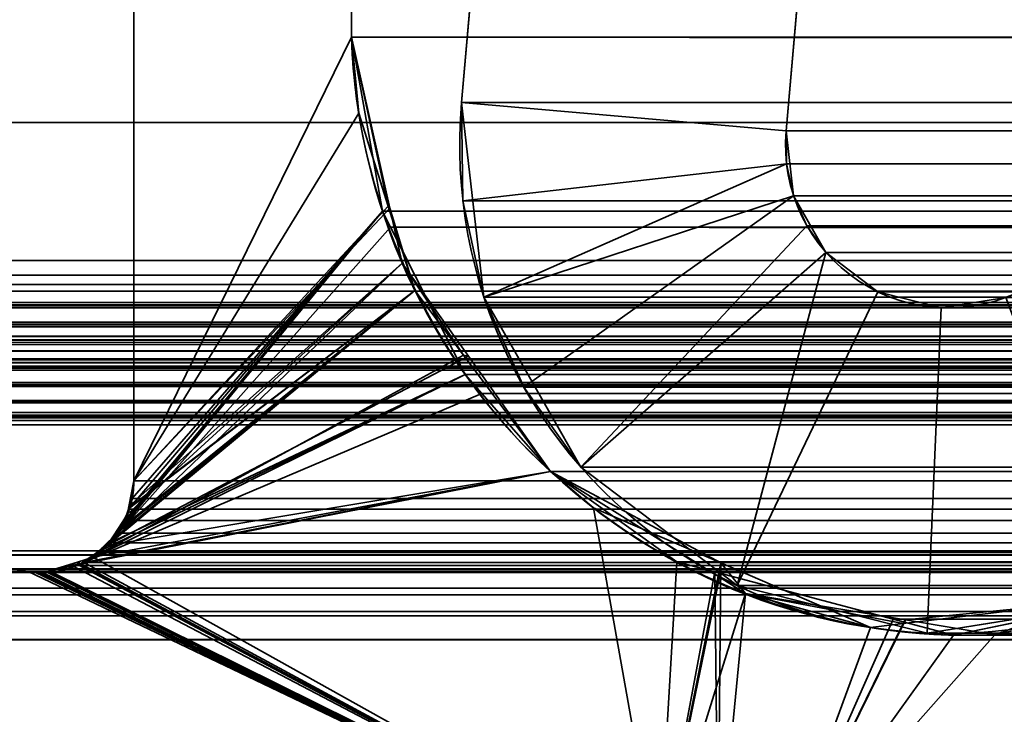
# Model space of a CAD drawing. Header units: millimetres. Extents: x -603 to 3703, y -115 to 193.
# Tile 483 of 656: x 2495.47 to 2500.01, y 4.63 to 7.83. Entities that reach past the tile are written whole.
import ezdxf

# ---------------------------------------------------------------- set-up
doc = ezdxf.new("R2010")
doc.units = ezdxf.units.MM
doc.layers.add('151', color=7, linetype='Continuous', true_color=0xffffff)

# ---------------------------------------------------------------- blocks, each defined once
blk = doc.blocks.new('UG_SURFACE_003')
at = {"layer": '151', "color": 252, "linetype": 'Continuous', "lineweight": 35}
for points in [[(3703.0001, -18, 2212.25), (3703.0001, 174.4, 2212.25), (2296.9999, 174.4, 2212.25), (2296.9999, -18, 2212.25)], [(2447, -18, 2062.2499), (2447, 174.4, 2062.2499), (3553, 174.4, 2062.2499), (3553, -18, 2062.2499)]]:
    blk.add_3dface(points, dxfattribs=at)
blk = doc.blocks.new('UG_SURFACE_162')
at = {"layer": '151', "color": 7, "linetype": 'Continuous', "lineweight": 35}
for points in [[(2496.0001, 5.7035, -7.75), (2496.0001, 11.8277, -7.75), (2497.0021, 11.5427, -7.75), (2497.0021, 7.7467, -7.75)], [(2497.0021, 7.7467, 2010.2479), (2497.0021, 11.5427, 2010.2479), (2496.0001, 11.8277, 2011.25), (2496.0001, 5.7035, 2011.25)], [(2496.0001, 11.8277, -7.75), (2496.0001, 5.7035, -7.75), (2496.0001, 5.7035, 2011.25), (2496.0001, 11.8277, 2011.25)], [(2497.0021, 11.5427, 2010.2479), (2497.0021, 7.7467, 2010.2479), (2497.0021, 7.7467, -7.75), (2497.0021, 11.5427, -7.75)], [(2496.0001, 5.7035, -7.75), (2497.0021, 7.7467, -7.75), (2497.179, 6.9591, -7.75)], [(2496.0001, 5.7035, 2011.25), (2497.035, 7.3975, 2010.215), (2497.0021, 7.7467, 2010.2479)], [(2497.0021, 7.7467, -7.75), (2497.035, 7.3975, 2010.215), (2497.1709, 6.9688, 2010.0791)], [(2497.0021, 7.7467, -7.75), (2497.0021, 7.7467, 2010.2479), (2497.035, 7.3975, 2010.215)], [(2497.1709, 6.9688, 2010.0791), (2497.179, 6.9591, -7.75), (2497.0021, 7.7467, -7.75)], [(2497.1709, 6.9688, 2010.0791), (2497.035, 7.3975, 2010.215), (2496.0001, 5.7035, 2011.25)], [(2497.179, 6.9591, -7.75), (2497.2358, 6.7063, -7.75), (2495.9776, 5.5852, -7.75), (2496.0001, 5.7035, -7.75)], [(2496.0001, 5.7035, 2011.25), (2495.9824, 5.5845, 2011.2677), (2497.2942, 6.5802, 2009.9559), (2497.1709, 6.9688, 2010.0791)], [(2497.179, 6.9591, -7.75), (2497.1709, 6.9688, 2010.0791), (2497.2942, 6.5802, 2009.9559)], [(2497.2942, 6.5802, 2009.9559), (2497.2358, 6.7063, -7.75), (2497.179, 6.9591, -7.75)], [(2495.8768, 5.4054, -7.75), (2497.2358, 6.7063, -7.75), (2497.54, 6.278, -7.75)], [(2497.2358, 6.7063, -7.75), (2495.8768, 5.4054, -7.75), (2495.929, 5.4852, -7.75), (2495.971, 5.5494, -7.75)], [(2497.2358, 6.7063, -7.75), (2495.971, 5.5494, -7.75), (2495.9776, 5.5852, -7.75)], [(2497.2358, 6.7063, -7.75), (2497.2942, 6.5802, 2009.9559), (2497.5169, 6.2824, 2009.7332)], [(2497.5169, 6.2824, 2009.7332), (2497.54, 6.278, -7.75), (2497.2358, 6.7063, -7.75)], [(2497.5169, 6.2824, 2009.7332), (2497.2942, 6.5802, 2009.9559), (2495.8127, 5.3527, 2011.4374)], [(2495.8501, 5.3903, 2011.3997), (2495.8127, 5.3527, 2011.4374), (2497.2942, 6.5802, 2009.9559)], [(2497.2942, 6.5802, 2009.9559), (2495.9292, 5.4695, 2011.3206), (2495.8501, 5.3903, 2011.3997)], [(2495.935, 5.4816, 2011.3149), (2495.9292, 5.4695, 2011.3206), (2497.2942, 6.5802, 2009.9559)], [(2497.2942, 6.5802, 2009.9559), (2495.9817, 5.5798, 2011.2684), (2495.935, 5.4816, 2011.3149)], [(2495.9824, 5.5845, 2011.2677), (2495.9817, 5.5798, 2011.2684), (2497.2942, 6.5802, 2009.9559)], [(2498.4148, 3.8982, -7.75), (2489.3107, 5.381, -7.75), (2489.2921, 6.3024, -7.75), (2495.5108, 5.2872, -7.75)], [(2495.5108, 5.2872, 2011.7393), (2489.2921, 6.3024, 2017.9579), (2489.3107, 5.381, 2017.9391)], [(2495.5108, 5.2872, -7.75), (2489.2921, 6.3024, -7.75), (2489.2921, 6.3024, 2017.9579), (2495.5108, 5.2872, 2011.7393)], [(2495.8127, 5.3527, 2011.4374), (2497.9179, 5.7463, 2009.3322), (2497.5169, 6.2824, 2009.7332)], [(2497.54, 6.278, -7.75), (2497.9179, 5.7463, -7.75), (2495.8768, 5.4054, -7.75)], [(2497.54, 6.278, -7.75), (2497.5169, 6.2824, 2009.7332), (2497.9179, 5.7463, 2009.3322)], [(2497.9179, 5.7463, 2009.3322), (2497.9179, 5.7463, -7.75), (2497.54, 6.278, -7.75)], [(2498.4148, 3.8982, -7.75), (2495.7495, 5.3179, -7.75), (2497.9179, 5.7463, -7.75), (2498.6954, 5.2603, -7.75)], [(2497.9179, 5.7463, -7.75), (2495.7495, 5.3179, -7.75), (2495.8508, 5.3876, -7.75), (2495.8768, 5.4054, -7.75)], [(2495.8127, 5.3527, 2011.4374), (2498.4148, 3.8982, 2008.8351), (2498.116, 5.5793, 2009.1338), (2497.9179, 5.7463, 2009.3322)], [(2497.9179, 5.7463, -7.75), (2498.116, 5.5793, 2009.1338), (2498.7016, 5.3266, 2008.5485)], [(2497.9179, 5.7463, -7.75), (2497.9179, 5.7463, 2009.3322), (2498.116, 5.5793, 2009.1338)], [(2498.7016, 5.3266, 2008.5485), (2498.6954, 5.2603, -7.75), (2497.9179, 5.7463, -7.75)], [(2495.9776, 5.5852, -7.75), (2495.9824, 5.5845, 2011.2677), (2496.0001, 5.7035, 2011.25)], [(2496.0001, 5.7035, 2011.25), (2496.0001, 5.7035, -7.75), (2495.9776, 5.5852, -7.75)], [(2495.971, 5.5494, -7.75), (2495.935, 5.4816, 2011.3149), (2495.9817, 5.5798, 2011.2684)], [(2495.9817, 5.5798, 2011.2684), (2495.9776, 5.5852, -7.75), (2495.971, 5.5494, -7.75)], [(2495.9817, 5.5798, 2011.2684), (2495.9824, 5.5845, 2011.2677), (2495.9776, 5.5852, -7.75)], [(2498.7016, 5.3266, 2008.5485), (2498.116, 5.5793, 2009.1338), (2498.4148, 3.8982, 2008.8351)], [(2495.971, 5.5494, -7.75), (2495.929, 5.4852, -7.75), (2495.935, 5.4816, 2011.3149)], [(2495.9292, 5.4695, 2011.3206), (2495.929, 5.4852, -7.75), (2495.8768, 5.4054, -7.75)], [(2495.9292, 5.4695, 2011.3206), (2495.935, 5.4816, 2011.3149), (2495.929, 5.4852, -7.75)], [(2495.8768, 5.4054, -7.75), (2495.8501, 5.3903, 2011.3997), (2495.9292, 5.4695, 2011.3206)], [(2495.8768, 5.4054, -7.75), (2495.8508, 5.3876, -7.75), (2495.8501, 5.3903, 2011.3997)], [(2489.3107, 5.381, 2017.9391), (2498.4148, 3.8982, 2008.8351), (2495.5447, 5.2832, 2011.7052), (2495.5108, 5.2872, 2011.7393)], [(2489.3107, 5.381, -7.75), (2498.4148, 3.8982, -7.75), (2498.4148, 3.8982, 2008.8351), (2489.3107, 5.381, 2017.9391)], [(2498.4148, 3.8982, 2008.8351), (2495.8127, 5.3527, 2011.4374), (2495.7409, 5.329, 2011.5092)], [(2495.7495, 5.3179, -7.75), (2495.7409, 5.329, 2011.5092), (2495.8127, 5.3527, 2011.4374)], [(2495.8127, 5.3527, 2011.4374), (2495.8508, 5.3876, -7.75), (2495.7495, 5.3179, -7.75)], [(2495.8127, 5.3527, 2011.4374), (2495.8501, 5.3903, 2011.3997), (2495.8508, 5.3876, -7.75)], [(2495.6095, 5.2884, -7.75), (2495.6102, 5.2858, 2011.6396), (2495.7409, 5.329, 2011.5092)], [(2495.7409, 5.329, 2011.5092), (2495.743, 5.3165, -7.75), (2495.6095, 5.2884, -7.75)], [(2498.4148, 3.8982, -7.75), (2495.6095, 5.2884, -7.75), (2495.743, 5.3165, -7.75)], [(2495.7409, 5.329, 2011.5092), (2495.6102, 5.2858, 2011.6396), (2498.4148, 3.8982, 2008.8351)], [(2495.7495, 5.3179, -7.75), (2495.743, 5.3165, -7.75), (2495.7409, 5.329, 2011.5092)], [(2495.743, 5.3165, -7.75), (2495.7495, 5.3179, -7.75), (2498.4148, 3.8982, -7.75)], [(2498.7016, 5.3266, 2008.5485), (2498.4148, 3.8982, 2008.8351), (2498.6882, 3.8675, 2008.5618)], [(2498.6882, 3.8675, 2008.5618), (2498.9631, 3.8635, 2008.287), (2499.3916, 5.0287, 2007.8585), (2498.7016, 5.3266, 2008.5485)], [(2498.8151, 5.1854, -7.75), (2498.6954, 5.2603, -7.75), (2498.7016, 5.3266, 2008.5485)], [(2498.8151, 5.1854, -7.75), (2498.7016, 5.3266, 2008.5485), (2499.3916, 5.0287, 2007.8585)], [(2495.5108, 5.2872, -7.75), (2495.5447, 5.2832, -7.75), (2498.4148, 3.8982, -7.75)], [(2495.5447, 5.2832, -7.75), (2495.5108, 5.2872, -7.75), (2495.5108, 5.2872, 2011.7393), (2495.5447, 5.2832, 2011.7052)], [(2495.5447, 5.2832, -7.75), (2495.5788, 5.2819, -7.75), (2498.4148, 3.8982, -7.75)], [(2495.5788, 5.2819, 2011.6713), (2495.5447, 5.2832, 2011.7052), (2498.4148, 3.8982, 2008.8351)], [(2495.5447, 5.2832, 2011.7052), (2495.5788, 5.2819, 2011.6713), (2495.5788, 5.2819, -7.75), (2495.5447, 5.2832, -7.75)], [(2498.4148, 3.8982, -7.75), (2495.5788, 5.2819, -7.75), (2495.6095, 5.2884, -7.75)], [(2495.6002, 5.2825, 2011.6496), (2495.6095, 5.2884, -7.75), (2495.5788, 5.2819, -7.75)], [(2498.4148, 3.8982, 2008.8351), (2495.6002, 5.2825, 2011.6496), (2495.5788, 5.2819, 2011.6713)], [(2495.5788, 5.2819, -7.75), (2495.5788, 5.2819, 2011.6713), (2495.6002, 5.2825, 2011.6496)], [(2495.6002, 5.2825, 2011.6496), (2495.6102, 5.2858, 2011.6396), (2495.6095, 5.2884, -7.75)], [(2495.6102, 5.2858, 2011.6396), (2495.6002, 5.2825, 2011.6496), (2498.4148, 3.8982, 2008.8351)], [(2498.6954, 5.2603, -7.75), (2498.8151, 5.1854, -7.75), (2498.4148, 3.8982, -7.75)], [(2498.6882, 3.8675, -7.75), (2498.4148, 3.8982, -7.75), (2498.8151, 5.1854, -7.75)], [(2498.8151, 5.1854, -7.75), (2499.552, 5.0629, -7.75), (2498.9631, 3.8635, -7.75), (2498.6882, 3.8675, -7.75)], [(2498.8151, 5.1854, -7.75), (2499.3916, 5.0287, 2007.8585), (2499.5408, 5.0464, 2007.7093)], [(2499.5408, 5.0464, 2007.7093), (2499.552, 5.0629, -7.75), (2498.8151, 5.1854, -7.75)], [(2500.375, 5.1452, 2006.875), (2499.5408, 5.0464, 2007.7093), (2498.9631, 3.8635, 2008.287), (2501.6658, 4.1071, 2005.5842)], [(2499.552, 5.0629, -7.75), (2499.5408, 5.0464, 2007.7093), (2500.375, 5.1452, 2006.875)], [(2500.375, 5.1452, 2006.875), (2499.9633, 4.9946, -7.75), (2499.552, 5.0629, -7.75)], [(2500.375, 5.1452, 2006.875), (2500.3707, 5.0877, -7.75), (2499.9633, 4.9946, -7.75)], [(2501.6658, 4.1071, -7.75), (2498.9631, 3.8635, -7.75), (2499.9633, 4.9946, -7.75), (2500.3707, 5.0877, -7.75)], [(2499.552, 5.0629, -7.75), (2499.9633, 4.9946, -7.75), (2498.9631, 3.8635, -7.75)], [(2499.5408, 5.0464, 2007.7093), (2499.3916, 5.0287, 2007.8585), (2498.9631, 3.8635, 2008.287)]]:
    blk.add_3dface(points, dxfattribs=at)
blk = doc.blocks.new('UG_SURFACE_163')
at = {"layer": '151', "color": 7, "linetype": 'Continuous', "lineweight": 35}
for points in [[(2488.9386, 6.7187, 2018.3115), (2488.9386, 11.8663, 2018.3115), (3511.0614, 11.8663, 2018.3115), (3511.0614, 6.7187, 2018.3115)], [(2496.0001, 11.8277, 2011.25), (2496.0001, 5.7035, 2011.25), (3503.9999, 5.7035, 2011.25), (3503.9999, 11.8277, 2011.25)], [(2497.0021, 11.5427, 2010.2479), (2497.0021, 7.7467, 2010.2479), (2496.0001, 5.7035, 2011.25), (2496.0001, 11.8277, 2011.25)], [(3512.0888, 7.3541, 2019.3388), (3512.0888, 11.6334, 2019.3388), (2487.9112, 11.6334, 2019.3388), (2487.9112, 7.3541, 2019.3388)], [(3502.9979, 11.5427, 2010.2479), (3502.9979, 7.7467, 2010.2479), (2497.0021, 7.7467, 2010.2479), (2497.0021, 11.5427, 2010.2479)], [(2497.0021, 7.7467, 2010.2479), (2497.1442, 6.9462, 2010.1056), (2495.9924, 5.6228, 2011.2576), (2496.0001, 5.7035, 2011.25)], [(2497.0021, 7.7467, 2010.2479), (3502.9979, 7.7467, 2010.2479), (3502.8558, 6.9462, 2010.1056)], [(2497.1442, 6.9462, 2010.1056), (2497.0021, 7.7467, 2010.2479), (3502.8558, 6.9462, 2010.1056)], [(3513.4354, 6.5775, 2020.6852), (3512.0888, 7.3541, 2019.3388), (2487.9112, 7.3541, 2019.3388), (2486.5646, 6.5775, 2020.6852)], [(2495.8894, 5.4187, 2011.3604), (2497.1442, 6.9462, 2010.1056), (2497.1821, 6.8713, 2010.0679)], [(2497.1442, 6.9462, 2010.1056), (2495.8894, 5.4187, 2011.3604), (2495.9192, 5.4625, 2011.3308)], [(2495.9192, 5.4625, 2011.3308), (2495.9586, 5.521, 2011.2913), (2497.1442, 6.9462, 2010.1056)], [(2497.1442, 6.9462, 2010.1056), (2495.9586, 5.521, 2011.2913), (2495.976, 5.5732, 2011.2741)], [(2495.976, 5.5732, 2011.2741), (2495.9924, 5.6228, 2011.2576), (2497.1442, 6.9462, 2010.1056)], [(3502.8558, 6.9462, 2010.1056), (3502.8179, 6.8713, 2010.0679), (2497.1821, 6.8713, 2010.0679), (2497.1442, 6.9462, 2010.1056)], [(2497.1821, 6.8713, 2010.0679), (2497.5245, 6.1935, 2009.7256), (2495.8894, 5.4187, 2011.3604)], [(2497.1821, 6.8713, 2010.0679), (3502.8179, 6.8713, 2010.0679), (3502.4755, 6.1935, 2009.7256)], [(2497.5245, 6.1935, 2009.7256), (2497.1821, 6.8713, 2010.0679), (3502.4755, 6.1935, 2009.7256)], [(2488.9386, 6.7187, 2018.3115), (3511.0564, 6.6534, 2018.3065), (3511.0557, 6.6507, 2018.3058)], [(2488.9386, 6.7187, 2018.3115), (3511.0614, 6.7187, 2018.3115), (3511.0564, 6.6534, 2018.3065)], [(3511.0557, 6.6507, 2018.3058), (2488.9474, 6.6515, 2018.3027), (2488.9386, 6.7187, 2018.3115)], [(2488.9474, 6.6515, 2018.3027), (3511.0557, 6.6507, 2018.3058), (3511.0271, 6.5518, 2018.2772)], [(2488.9531, 6.6087, 2018.297), (2488.9474, 6.6515, 2018.3027), (3511.0271, 6.5518, 2018.2772)], [(2486.5646, 6.5775, 2020.6852), (2486.4945, 6.5146, 2020.7553), (3513.5045, 6.5122, 2020.7543)], [(3513.5045, 6.5122, 2020.7543), (3513.4354, 6.5775, 2020.6852), (2486.5646, 6.5775, 2020.6852)], [(2488.9531, 6.6087, 2018.297), (3511.0271, 6.5518, 2018.2772), (3511.0121, 6.5273, 2018.2619)], [(3511.0121, 6.5273, 2018.2619), (2488.9872, 6.5255, 2018.2629), (2488.9531, 6.6087, 2018.297)], [(2488.9925, 6.5122, 2018.2574), (2488.9872, 6.5255, 2018.2629), (3511.0121, 6.5273, 2018.2619)], [(2488.9925, 6.5122, 2018.2574), (3511.0121, 6.5273, 2018.2619), (3510.9639, 6.449, 2018.214)], [(2486.48, 6.5013, 2020.7701), (2486.4423, 6.4347, 2020.8075), (3513.5572, 6.4343, 2020.8073)], [(2486.4945, 6.5146, 2020.7553), (2486.48, 6.5013, 2020.7701), (3513.5293, 6.4886, 2020.7794)], [(2486.48, 6.5013, 2020.7701), (3513.5572, 6.4343, 2020.8073), (3513.5293, 6.4886, 2020.7794)], [(3513.5293, 6.4886, 2020.7794), (3513.5045, 6.5122, 2020.7543), (2486.4945, 6.5146, 2020.7553)], [(2488.9925, 6.5122, 2018.2574), (3510.9639, 6.449, 2018.214), (3510.9355, 6.4249, 2018.1854)], [(3510.9355, 6.4249, 2018.1854), (2489.0635, 6.4213, 2018.1866), (2488.9925, 6.5122, 2018.2574)], [(2486.4354, 6.4222, 2020.8147), (2486.4159, 6.3416, 2020.8342), (3513.5839, 6.331, 2020.834)], [(2486.4366, 6.4244, 2020.8135), (2486.4354, 6.4222, 2020.8147), (3513.5679, 6.4131, 2020.818)], [(2486.4354, 6.4222, 2020.8147), (3513.5839, 6.331, 2020.834), (3513.5679, 6.4131, 2020.818)], [(2486.4423, 6.4347, 2020.8075), (2486.4366, 6.4244, 2020.8135), (3513.5627, 6.4236, 2020.8127)], [(3513.5679, 6.4131, 2020.818), (3513.5627, 6.4236, 2020.8127), (2486.4366, 6.4244, 2020.8135)], [(3513.5627, 6.4236, 2020.8127), (3513.5572, 6.4343, 2020.8073), (2486.4423, 6.4347, 2020.8075)], [(2489.0704, 6.4125, 2018.1797), (2489.0635, 6.4213, 2018.1866), (3510.9355, 6.4249, 2018.1854)], [(2489.125, 6.3688, 2018.1251), (2489.0704, 6.4125, 2018.1797), (3510.9355, 6.4249, 2018.1854)], [(2489.125, 6.3688, 2018.1251), (3510.9355, 6.4249, 2018.1854), (3510.8528, 6.3547, 2018.1026)], [(2489.125, 6.3688, 2018.1251), (3510.8528, 6.3547, 2018.1026), (3510.8342, 6.3481, 2018.0843)], [(3510.8342, 6.3481, 2018.0843), (2489.1663, 6.3524, 2018.0836), (2489.125, 6.3688, 2018.1251)], [(2489.1663, 6.3524, 2018.0836), (3510.8342, 6.3481, 2018.0843), (3510.7079, 6.3024, 2017.9579)], [(3510.7079, 6.3024, 2017.9579), (2489.2921, 6.3024, 2017.9579), (2489.1663, 6.3524, 2018.0836)], [(3513.5791, 6.243, 2020.8292), (2486.4154, 6.3315, 2020.8347), (2486.4142, 6.3011, 2020.8359)], [(2486.4142, 6.3011, 2020.8359), (2486.4235, 6.2316, 2020.8266), (3513.5765, 6.2316, 2020.8266)], [(3513.5765, 6.2316, 2020.8266), (3513.5791, 6.243, 2020.8292), (2486.4142, 6.3011, 2020.8359)], [(2486.4159, 6.3416, 2020.8342), (2486.4154, 6.3315, 2020.8347), (3513.5839, 6.331, 2020.834)], [(2486.4154, 6.3315, 2020.8347), (3513.5791, 6.243, 2020.8292), (3513.5856, 6.3226, 2020.8356)], [(3513.5856, 6.3226, 2020.8356), (3513.5839, 6.331, 2020.834), (2486.4154, 6.3315, 2020.8347)], [(2495.5108, 5.2872, 2011.7393), (2489.2921, 6.3024, 2017.9579), (3510.7079, 6.3024, 2017.9579), (3504.4892, 5.2872, 2011.7393)], [(2498.4148, 3.8982, 2008.8351), (2489.3107, 5.381, 2017.9391), (2489.2921, 6.3024, 2017.9579), (2495.5108, 5.2872, 2011.7393)], [(2487.4709, 6.2483, 2019.7792), (2487.5658, 6.2609, 2019.6843), (3512.4342, 6.2604, 2019.6843)], [(3512.4342, 6.2604, 2019.6843), (3512.5291, 6.2483, 2019.7792), (2487.4709, 6.2483, 2019.7792)], [(3512.3951, 6.2655, 2019.645), (2487.5658, 6.2609, 2019.6843), (2487.6022, 6.2657, 2019.6478)], [(3512.3951, 6.2655, 2019.645), (3512.4342, 6.2604, 2019.6843), (2487.5658, 6.2609, 2019.6843)], [(2487.6022, 6.2657, 2019.6478), (3512.3432, 6.248, 2019.593), (3512.3951, 6.2655, 2019.645)], [(2487.6022, 6.2657, 2019.6478), (2487.6568, 6.2479, 2019.593), (3512.3432, 6.248, 2019.593)], [(2486.4235, 6.2316, 2020.8266), (2486.4275, 6.2218, 2020.8225), (3513.5722, 6.222, 2020.8223)], [(3513.5722, 6.222, 2020.8223), (3513.5765, 6.2316, 2020.8266), (2486.4235, 6.2316, 2020.8266)], [(3513.5722, 6.222, 2020.8223), (2486.4275, 6.2218, 2020.8225), (2486.4595, 6.1447, 2020.7903)], [(3513.5722, 6.222, 2020.8223), (2486.4595, 6.1447, 2020.7903), (2486.4657, 6.1377, 2020.7844)], [(2486.4657, 6.1377, 2020.7844), (3513.5345, 6.1368, 2020.7846), (3513.5722, 6.222, 2020.8223)], [(3512.5291, 6.2483, 2019.7792), (3513.1931, 6.0016, 2020.4432), (2486.8069, 6.0016, 2020.4432), (2487.4709, 6.2483, 2019.7792)], [(3512.2714, 6.2239, 2019.5215), (3512.3432, 6.248, 2019.593), (2487.6568, 6.2479, 2019.593)], [(3512.2714, 6.2239, 2019.5215), (2487.6568, 6.2479, 2019.593), (2487.7264, 6.2251, 2019.5236)], [(2487.7264, 6.2251, 2019.5236), (3512.2602, 6.214, 2019.5103), (3512.2714, 6.2239, 2019.5215)], [(2487.7264, 6.2251, 2019.5236), (2487.7398, 6.2136, 2019.5103), (3512.2602, 6.214, 2019.5103)], [(3512.2602, 6.214, 2019.5103), (2487.7398, 6.2136, 2019.5103), (2487.8066, 6.1556, 2019.4435)], [(2487.8066, 6.1556, 2019.4435), (3512.1937, 6.1552, 2019.4438), (3512.2602, 6.214, 2019.5103)], [(2495.77, 5.3276, 2011.4801), (2497.5245, 6.1935, 2009.7256), (2497.6017, 6.1057, 2009.6483)], [(2497.5245, 6.1935, 2009.7256), (2495.77, 5.3276, 2011.4801), (2495.8293, 5.3728, 2011.4207)], [(2495.8293, 5.3728, 2011.4207), (2495.8894, 5.4187, 2011.3604), (2497.5245, 6.1935, 2009.7256)], [(3502.4755, 6.1935, 2009.7256), (3502.3983, 6.1057, 2009.6483), (2497.6017, 6.1057, 2009.6483), (2497.5245, 6.1935, 2009.7256)], [(3513.5345, 6.1368, 2020.7846), (2486.4657, 6.1377, 2020.7844), (2486.5267, 6.0664, 2020.7233)], [(3513.5326, 6.1326, 2020.7827), (3513.5345, 6.1368, 2020.7846), (2486.5267, 6.0664, 2020.7233)], [(3513.5326, 6.1326, 2020.7827), (2486.5267, 6.0664, 2020.7233), (2486.5315, 6.0638, 2020.7186)], [(2486.5315, 6.0638, 2020.7186), (3513.468, 6.0644, 2020.7181), (3513.5326, 6.1326, 2020.7827)], [(3512.1918, 6.1535, 2019.4416), (2487.8066, 6.1556, 2019.4435), (2487.8068, 6.1552, 2019.443)], [(3512.1918, 6.1535, 2019.4416), (3512.1937, 6.1552, 2019.4438), (2487.8066, 6.1556, 2019.4435)], [(2487.8068, 6.1552, 2019.443), (3512.1465, 6.0731, 2019.3965), (3512.1918, 6.1535, 2019.4416)], [(2487.8068, 6.1552, 2019.443), (2487.8535, 6.0731, 2019.3965), (3512.1465, 6.0731, 2019.3965)], [(2497.6017, 6.1057, 2009.6483), (2497.9179, 5.7463, 2009.3322), (2495.77, 5.3276, 2011.4801)], [(2497.6017, 6.1057, 2009.6483), (3502.3983, 6.1057, 2009.6483), (3502.0821, 5.7463, 2009.3322), (2497.9179, 5.7463, 2009.3322)], [(3513.4592, 6.0552, 2020.7093), (3513.468, 6.0644, 2020.7181), (2486.5315, 6.0638, 2020.7186)], [(2486.5315, 6.0638, 2020.7186), (2486.6159, 6.0181, 2020.6342), (3513.3839, 6.0204, 2020.6339)], [(3513.3839, 6.0204, 2020.6339), (3513.4592, 6.0552, 2020.7093), (2486.5315, 6.0638, 2020.7186)], [(3512.1326, 6.0214, 2019.3827), (2487.8535, 6.0731, 2019.3965), (2487.8714, 5.981, 2019.3784)], [(3512.1326, 6.0214, 2019.3827), (3512.1465, 6.0731, 2019.3965), (2487.8535, 6.0731, 2019.3965)], [(3513.3839, 6.0204, 2020.6339), (2486.6159, 6.0181, 2020.6342), (2486.6393, 6.0054, 2020.6108)], [(3513.3388, 5.9996, 2020.5886), (3513.3839, 6.0204, 2020.6339), (2486.6393, 6.0054, 2020.6108)], [(2486.6393, 6.0054, 2020.6108), (2486.707, 5.999, 2020.5429), (3513.2933, 6.0002, 2020.5433)], [(3513.2933, 6.0002, 2020.5433), (3513.3388, 5.9996, 2020.5886), (2486.6393, 6.0054, 2020.6108)], [(2486.707, 5.999, 2020.5429), (2486.763, 5.9938, 2020.4871), (3513.1931, 6.0016, 2020.4432)], [(3513.1931, 6.0016, 2020.4432), (3513.2933, 6.0002, 2020.5433), (2486.707, 5.999, 2020.5429)], [(2486.763, 5.9938, 2020.4871), (2486.8069, 6.0016, 2020.4432), (3513.1931, 6.0016, 2020.4432)], [(2487.8714, 5.981, 2019.3784), (3512.1284, 5.9608, 2019.3784), (3512.1326, 6.0214, 2019.3827)], [(3512.1751, 2.6459, 2019.4249), (3512.1284, 5.9608, 2019.3784), (2487.8716, 5.9608, 2019.3784), (2487.8249, 2.6459, 2019.4249)], [(2487.8714, 5.981, 2019.3784), (2487.8716, 5.9608, 2019.3784), (3512.1284, 5.9608, 2019.3784)], [(2497.9179, 5.7463, 2009.3322), (2498.4999, 5.3308, 2008.75), (2498.4148, 3.8982, 2008.8351), (2495.77, 5.3276, 2011.4801)], [(2498.4999, 5.3308, 2008.75), (2497.9179, 5.7463, 2009.3322), (3502.0821, 5.7463, 2009.3322)], [(2498.4999, 5.3308, 2008.75), (3502.0821, 5.7463, 2009.3322), (3501.5001, 5.3308, 2008.75)], [(3504.0145, 5.5934, 2011.2646), (2496.0001, 5.7035, 2011.25), (2495.9924, 5.6228, 2011.2576)], [(3504.0145, 5.5934, 2011.2646), (3503.9999, 5.7035, 2011.25), (2496.0001, 5.7035, 2011.25)], [(2495.9924, 5.6228, 2011.2576), (2495.976, 5.5732, 2011.2741), (3504.0231, 5.5726, 2011.2729)], [(2495.9924, 5.6228, 2011.2576), (3504.0231, 5.5726, 2011.2729), (3504.0145, 5.5934, 2011.2646)], [(3504.0538, 5.4968, 2011.3039), (2495.976, 5.5732, 2011.2741), (2495.9586, 5.521, 2011.2913)], [(3504.0538, 5.4968, 2011.3039), (3504.0231, 5.5726, 2011.2729), (2495.976, 5.5732, 2011.2741)], [(2495.9586, 5.521, 2011.2913), (2495.9192, 5.4625, 2011.3308), (3504.0808, 5.4631, 2011.3308)], [(2495.9586, 5.521, 2011.2913), (3504.0808, 5.4631, 2011.3308), (3504.0538, 5.4968, 2011.3039)], [(3504.1373, 5.392, 2011.3871), (2495.9192, 5.4625, 2011.3308), (2495.8894, 5.4187, 2011.3604)], [(3504.1373, 5.392, 2011.3871), (3504.0808, 5.4631, 2011.3308), (2495.9192, 5.4625, 2011.3308)], [(2495.8894, 5.4187, 2011.3604), (2495.8293, 5.3728, 2011.4207), (3504.1702, 5.3722, 2011.42)], [(2495.8894, 5.4187, 2011.3604), (3504.1702, 5.3722, 2011.42), (3504.1373, 5.392, 2011.3871)], [(2489.0571, 5.2979, 2018.193), (2489.1746, 5.3615, 2018.0752), (3510.8247, 5.3519, 2018.0745)], [(3510.8247, 5.3519, 2018.0745), (3510.8976, 5.3323, 2018.1475), (2489.0571, 5.2979, 2018.193)], [(3510.7164, 5.3809, 2017.9663), (2489.1746, 5.3615, 2018.0752), (2489.1782, 5.3634, 2018.0717)], [(3510.7164, 5.3809, 2017.9663), (3510.8247, 5.3519, 2018.0745), (2489.1746, 5.3615, 2018.0752)], [(2489.1782, 5.3634, 2018.0717), (2489.3107, 5.381, 2017.9391), (3510.6893, 5.381, 2017.9391)], [(3510.6893, 5.381, 2017.9391), (3510.7164, 5.3809, 2017.9663), (2489.1782, 5.3634, 2018.0717)], [(2489.3107, 5.381, 2017.9391), (2498.4148, 3.8982, 2008.8351), (3501.5852, 3.8982, 2008.8351), (3510.6893, 5.381, 2017.9391)], [(3504.2794, 5.3064, 2011.5294), (2495.8293, 5.3728, 2011.4207), (2495.77, 5.3276, 2011.4801)], [(3504.2794, 5.3064, 2011.5294), (3504.1702, 5.3722, 2011.42), (2495.8293, 5.3728, 2011.4207)], [(3510.8976, 5.3323, 2018.1475), (3510.942, 5.2969, 2018.1921), (2489.0571, 5.2979, 2018.193)], [(3504.2853, 5.3054, 2011.5354), (2495.7139, 5.3143, 2011.5359), (2495.5931, 5.2853, 2011.657)], [(2495.5931, 5.2853, 2011.657), (2495.7139, 5.3143, 2011.5359), (2498.4148, 3.8982, 2008.8351)], [(2495.5931, 5.2853, 2011.657), (3504.4067, 5.2844, 2011.6568), (3504.2853, 5.3054, 2011.5354)], [(2495.77, 5.3276, 2011.4801), (2495.7139, 5.3143, 2011.5359), (3504.2853, 5.3054, 2011.5354)], [(2495.7139, 5.3143, 2011.5359), (2495.77, 5.3276, 2011.4801), (2498.4148, 3.8982, 2008.8351)], [(2495.77, 5.3276, 2011.4801), (3504.2853, 5.3054, 2011.5354), (3504.2794, 5.3064, 2011.5294)], [(2498.4148, 3.8982, 2008.8351), (2498.4999, 5.3308, 2008.75), (2498.6746, 5.2845, 2008.5754)], [(3501.5001, 5.3308, 2008.75), (3501.3254, 5.2845, 2008.5754), (2498.6746, 5.2845, 2008.5754), (2498.4999, 5.3308, 2008.75)], [(3511.0202, 5.2345, 2018.2703), (2488.965, 5.2088, 2018.285), (2489.028, 5.2822, 2018.2219)], [(3511.0202, 5.2345, 2018.2703), (2489.028, 5.2822, 2018.2219), (2489.0571, 5.2979, 2018.193)], [(2489.0571, 5.2979, 2018.193), (3510.942, 5.2969, 2018.1921), (3511.0202, 5.2345, 2018.2703)], [(2495.5618, 5.2822, 2011.688), (2495.5108, 5.2872, 2011.7393), (3504.4892, 5.2872, 2011.7393)], [(2495.5108, 5.2872, 2011.7393), (2495.5618, 5.2822, 2011.688), (2498.4148, 3.8982, 2008.8351)], [(2495.5788, 5.2819, 2011.6713), (2495.5618, 5.2822, 2011.688), (3504.4892, 5.2872, 2011.7393)], [(2495.5618, 5.2822, 2011.688), (2495.5788, 5.2819, 2011.6713), (2498.4148, 3.8982, 2008.8351)], [(3504.4892, 5.2872, 2011.7393), (3504.4212, 5.2819, 2011.6713), (2495.5788, 5.2819, 2011.6713)], [(3504.4067, 5.2844, 2011.6568), (2495.5931, 5.2853, 2011.657), (2495.5788, 5.2819, 2011.6713)], [(2498.4148, 3.8982, 2008.8351), (2495.5788, 5.2819, 2011.6713), (2495.5931, 5.2853, 2011.657)], [(2495.5788, 5.2819, 2011.6713), (3504.4212, 5.2819, 2011.6713), (3504.4067, 5.2844, 2011.6568)], [(2498.6899, 3.8674, 2008.5602), (2498.4148, 3.8982, 2008.8351), (2498.6746, 5.2845, 2008.5754)], [(2498.6746, 5.2845, 2008.5754), (2499.4953, 5.0668, 2007.7548), (2498.9631, 3.8635, 2008.287), (2498.6899, 3.8674, 2008.5602)], [(2498.6746, 5.2845, 2008.5754), (3501.3254, 5.2845, 2008.5754), (3500.5047, 5.0668, 2007.7548), (2499.4953, 5.0668, 2007.7548)], [(3511.0202, 5.2345, 2018.2703), (3511.0366, 5.2122, 2018.2865), (2488.965, 5.2088, 2018.285)], [(3511.0614, 5.178, 2018.3115), (2488.9042, 5.1012, 2018.3458), (2488.9386, 5.178, 2018.3115)], [(3511.0614, 5.178, 2018.3115), (3511.0958, 5.1012, 2018.3458), (2488.9042, 5.1012, 2018.3458)], [(3511.0614, 5.178, 2018.3115), (2488.9386, 5.178, 2018.3115), (2488.965, 5.2088, 2018.285)], [(2488.965, 5.2088, 2018.285), (3511.0366, 5.2122, 2018.2865), (3511.0614, 5.178, 2018.3115)], [(3511.1043, 5.0824, 2018.3544), (2488.8775, 4.9715, 2018.3723), (2488.8957, 5.0824, 2018.3544)], [(3511.1043, 5.0824, 2018.3544), (3511.1225, 4.9715, 2018.3723), (2488.8775, 4.9715, 2018.3723)], [(2488.8957, 5.0824, 2018.3544), (2488.9042, 5.1012, 2018.3458), (3511.0958, 5.1012, 2018.3458), (3511.1043, 5.0824, 2018.3544)], [(2501.6658, 4.1071, 2005.5842), (2498.9631, 3.8635, 2008.287), (2499.7728, 4.9932, 2007.4773), (2500.3569, 5.113, 2006.8929)], [(3500.2272, 4.9932, 2007.4773), (2500.3569, 5.113, 2006.8929), (2499.7728, 4.9932, 2007.4773)], [(2499.4953, 5.0668, 2007.7548), (2499.7728, 4.9932, 2007.4773), (2498.9631, 3.8635, 2008.287)], [(2499.7728, 4.9932, 2007.4773), (2499.4953, 5.0668, 2007.7548), (3500.5047, 5.0668, 2007.7548)], [(2499.7728, 4.9932, 2007.4773), (3500.5047, 5.0668, 2007.7548), (3500.2272, 4.9932, 2007.4773)], [(2488.795, 2.0412, 2018.4548), (2488.8775, 4.9715, 2018.3723), (3511.1225, 4.9715, 2018.3723), (3511.205, 2.0412, 2018.4548)]]:
    blk.add_3dface(points, dxfattribs=at)
blk = doc.blocks.new('UG_SURFACE_165')
at = {"layer": '151', "color": 252, "linetype": 'Continuous', "lineweight": 35}
for points in [[(2498.1067, 14.2823, 2009.1434), (2498.1067, 14.2823, -7.75), (2497.5085, 7.4461, -7.75), (2497.5085, 7.4461, 2009.7415)], [(2499.0029, 7.3154, 2008.2471), (2499.6009, 14.1516, 2007.6489), (2498.1067, 14.2823, 2009.1434), (2497.5085, 7.4461, 2009.7415)], [(2497.5085, 7.4461, -7.75), (2498.1067, 14.2823, -7.75), (2499.6009, 14.1516, -7.75), (2499.0029, 7.3154, -7.75)], [(2499.6009, 14.1516, 2007.6489), (2499.0029, 7.3154, 2008.2471), (2499.0029, 7.3154, -7.75), (2499.6009, 14.1516, -7.75)], [(2497.5085, 7.4461, -7.75), (2497.6118, 6.55, -7.75), (2497.6118, 6.55, 2009.6383)], [(2497.6118, 6.55, 2009.6383), (2497.5147, 6.9929, 2009.7353), (2497.5085, 7.4461, -7.75)], [(2497.5147, 6.9929, 2009.7353), (2497.5085, 7.4461, 2009.7415), (2497.5085, 7.4461, -7.75)], [(2497.5085, 7.4461, 2009.7415), (2497.5147, 6.9929, 2009.7353), (2499.0048, 7.1643, 2008.245), (2499.0029, 7.3154, 2008.2471)], [(2499.0029, 7.3154, -7.75), (2499.0373, 7.0167, -7.75), (2497.6118, 6.55, -7.75), (2497.5085, 7.4461, -7.75)], [(2499.0029, 7.3154, -7.75), (2499.0048, 7.1643, 2008.245), (2499.0373, 7.0167, 2008.2128)], [(2499.0029, 7.3154, -7.75), (2499.0029, 7.3154, 2008.2471), (2499.0048, 7.1643, 2008.245)], [(2499.0373, 7.0167, 2008.2128), (2499.0373, 7.0167, -7.75), (2499.0029, 7.3154, -7.75)], [(2499.0048, 7.1643, 2008.245), (2497.5147, 6.9929, 2009.7353), (2497.6118, 6.55, 2009.6383)], [(2497.6118, 6.55, 2009.6383), (2497.7953, 6.1356, 2009.4547), (2499.0373, 7.0167, 2008.2128), (2499.0048, 7.1643, 2008.245)], [(2499.0373, 7.0167, -7.75), (2499.186, 6.7555, -7.75), (2498.0583, 5.7665, -7.75), (2497.6118, 6.55, -7.75)], [(2499.0985, 6.8785, 2008.1515), (2499.0373, 7.0167, 2008.2128), (2497.7953, 6.1356, 2009.4547), (2498.0583, 5.7665, 2009.1918)], [(2499.0373, 7.0167, -7.75), (2499.0985, 6.8785, 2008.1515), (2499.186, 6.7555, 2008.0638)], [(2499.0373, 7.0167, -7.75), (2499.0373, 7.0167, 2008.2128), (2499.0985, 6.8785, 2008.1515)], [(2499.186, 6.7555, 2008.0638), (2499.186, 6.7555, -7.75), (2499.0373, 7.0167, -7.75)], [(2498.0583, 5.7665, 2009.1918), (2498.7769, 5.2213, 2008.4732), (2499.186, 6.7555, 2008.0638), (2499.0985, 6.8785, 2008.1515)], [(2498.7769, 5.2213, -7.75), (2498.0583, 5.7665, -7.75), (2499.186, 6.7555, -7.75), (2499.4256, 6.5738, -7.75)], [(2498.7769, 5.2213, 2008.4732), (2499.4256, 6.5738, 2007.8244), (2499.186, 6.7555, 2008.0638)], [(2499.4256, 6.5738, 2007.8244), (2499.4256, 6.5738, -7.75), (2499.186, 6.7555, -7.75), (2499.186, 6.7555, 2008.0638)], [(2499.7172, 6.5007, 2007.5326), (2499.4256, 6.5738, 2007.8244), (2498.7769, 5.2213, 2008.4732), (2499.6519, 5.0021, 2007.5982)], [(2499.4256, 6.5738, -7.75), (2499.7172, 6.5007, -7.75), (2499.6519, 5.0021, -7.75), (2498.7769, 5.2213, -7.75)], [(2499.7172, 6.5007, 2007.5326), (2499.7172, 6.5007, -7.75), (2499.4256, 6.5738, -7.75), (2499.4256, 6.5738, 2007.8244)], [(2497.6118, 6.55, -7.75), (2498.0583, 5.7665, -7.75), (2498.0583, 5.7665, 2009.1918)], [(2498.0583, 5.7665, 2009.1918), (2497.7953, 6.1356, 2009.4547), (2497.6118, 6.55, -7.75)], [(2497.7953, 6.1356, 2009.4547), (2497.6118, 6.55, 2009.6383), (2497.6118, 6.55, -7.75)], [(2499.6519, 5.0021, 2007.5982), (2500.5426, 5.1442, 2006.7074), (2500.0143, 6.5481, 2007.2358), (2499.7172, 6.5007, 2007.5326)], [(2500.5426, 5.1442, -7.75), (2499.6519, 5.0021, -7.75), (2499.7172, 6.5007, -7.75), (2500.0143, 6.5481, -7.75)], [(2500.0143, 6.5481, 2007.2358), (2500.0143, 6.5481, -7.75), (2499.7172, 6.5007, -7.75), (2499.7172, 6.5007, 2007.5326)], [(2498.0583, 5.7665, 2009.1918), (2498.0583, 5.7665, -7.75), (2498.7769, 5.2213, -7.75), (2498.7769, 5.2213, 2008.4732)], [(2498.7769, 5.2213, 2008.4732), (2498.7769, 5.2213, -7.75), (2499.6519, 5.0021, -7.75), (2499.6519, 5.0021, 2007.5982)], [(2499.6519, 5.0021, 2007.5982), (2499.6519, 5.0021, -7.75), (2500.5426, 5.1442, -7.75), (2500.5426, 5.1442, 2006.7074)]]:
    blk.add_3dface(points, dxfattribs=at)
blk = doc.blocks.new('UG_SURFACE_166')
at = {"layer": '151', "color": 252, "linetype": 'Continuous', "lineweight": 35}
for points in [[(2498.1067, 14.2823, 2009.1434), (2498.1067, 14.2823, -7.75), (2497.5085, 7.4461, -7.75), (2497.5085, 7.4461, 2009.7415)], [(2499.0029, 7.3154, 2008.2471), (2499.6009, 14.1516, 2007.6489), (2498.1067, 14.2823, 2009.1434), (2497.5085, 7.4461, 2009.7415)], [(2497.5085, 7.4461, -7.75), (2498.1067, 14.2823, -7.75), (2499.6009, 14.1516, -7.75), (2499.0029, 7.3154, -7.75)], [(2499.6009, 14.1516, 2007.6489), (2499.0029, 7.3154, 2008.2471), (2499.0029, 7.3154, -7.75), (2499.6009, 14.1516, -7.75)], [(2497.5085, 7.4461, -7.75), (2497.6118, 6.55, -7.75), (2497.6118, 6.55, 2009.6383)], [(2497.6118, 6.55, 2009.6383), (2497.5147, 6.9929, 2009.7353), (2497.5085, 7.4461, -7.75)], [(2497.5147, 6.9929, 2009.7353), (2497.5085, 7.4461, 2009.7415), (2497.5085, 7.4461, -7.75)], [(2497.5085, 7.4461, 2009.7415), (2497.5147, 6.9929, 2009.7353), (2499.0048, 7.1643, 2008.245), (2499.0029, 7.3154, 2008.2471)], [(2499.0029, 7.3154, -7.75), (2499.0373, 7.0167, -7.75), (2497.6118, 6.55, -7.75), (2497.5085, 7.4461, -7.75)], [(2499.0029, 7.3154, -7.75), (2499.0048, 7.1643, 2008.245), (2499.0373, 7.0167, 2008.2128)], [(2499.0029, 7.3154, -7.75), (2499.0029, 7.3154, 2008.2471), (2499.0048, 7.1643, 2008.245)], [(2499.0373, 7.0167, 2008.2128), (2499.0373, 7.0167, -7.75), (2499.0029, 7.3154, -7.75)], [(2499.0048, 7.1643, 2008.245), (2497.5147, 6.9929, 2009.7353), (2497.6118, 6.55, 2009.6383)], [(2497.6118, 6.55, 2009.6383), (2497.7953, 6.1356, 2009.4547), (2499.0373, 7.0167, 2008.2128), (2499.0048, 7.1643, 2008.245)], [(2499.0373, 7.0167, -7.75), (2499.186, 6.7555, -7.75), (2498.0583, 5.7665, -7.75), (2497.6118, 6.55, -7.75)], [(2499.0985, 6.8785, 2008.1515), (2499.0373, 7.0167, 2008.2128), (2497.7953, 6.1356, 2009.4547), (2498.0583, 5.7665, 2009.1918)], [(2499.0373, 7.0167, -7.75), (2499.0985, 6.8785, 2008.1515), (2499.186, 6.7555, 2008.0638)], [(2499.0373, 7.0167, -7.75), (2499.0373, 7.0167, 2008.2128), (2499.0985, 6.8785, 2008.1515)], [(2499.186, 6.7555, 2008.0638), (2499.186, 6.7555, -7.75), (2499.0373, 7.0167, -7.75)], [(2498.0583, 5.7665, 2009.1918), (2498.7769, 5.2213, 2008.4732), (2499.186, 6.7555, 2008.0638), (2499.0985, 6.8785, 2008.1515)], [(2498.7769, 5.2213, -7.75), (2498.0583, 5.7665, -7.75), (2499.186, 6.7555, -7.75), (2499.4256, 6.5738, -7.75)], [(2498.7769, 5.2213, 2008.4732), (2499.4256, 6.5738, 2007.8244), (2499.186, 6.7555, 2008.0638)], [(2499.4256, 6.5738, 2007.8244), (2499.4256, 6.5738, -7.75), (2499.186, 6.7555, -7.75), (2499.186, 6.7555, 2008.0638)], [(2499.7172, 6.5007, 2007.5326), (2499.4256, 6.5738, 2007.8244), (2498.7769, 5.2213, 2008.4732), (2499.6519, 5.0021, 2007.5982)], [(2499.4256, 6.5738, -7.75), (2499.7172, 6.5007, -7.75), (2499.6519, 5.0021, -7.75), (2498.7769, 5.2213, -7.75)], [(2499.7172, 6.5007, 2007.5326), (2499.7172, 6.5007, -7.75), (2499.4256, 6.5738, -7.75), (2499.4256, 6.5738, 2007.8244)], [(2497.6118, 6.55, -7.75), (2498.0583, 5.7665, -7.75), (2498.0583, 5.7665, 2009.1918)], [(2498.0583, 5.7665, 2009.1918), (2497.7953, 6.1356, 2009.4547), (2497.6118, 6.55, -7.75)], [(2497.7953, 6.1356, 2009.4547), (2497.6118, 6.55, 2009.6383), (2497.6118, 6.55, -7.75)], [(2499.6519, 5.0021, 2007.5982), (2500.5426, 5.1442, 2006.7074), (2500.0143, 6.5481, 2007.2358), (2499.7172, 6.5007, 2007.5326)], [(2500.5426, 5.1442, -7.75), (2499.6519, 5.0021, -7.75), (2499.7172, 6.5007, -7.75), (2500.0143, 6.5481, -7.75)], [(2500.0143, 6.5481, 2007.2358), (2500.0143, 6.5481, -7.75), (2499.7172, 6.5007, -7.75), (2499.7172, 6.5007, 2007.5326)], [(2498.0583, 5.7665, 2009.1918), (2498.0583, 5.7665, -7.75), (2498.7769, 5.2213, -7.75), (2498.7769, 5.2213, 2008.4732)], [(2498.7769, 5.2213, 2008.4732), (2498.7769, 5.2213, -7.75), (2499.6519, 5.0021, -7.75), (2499.6519, 5.0021, 2007.5982)], [(2499.6519, 5.0021, 2007.5982), (2499.6519, 5.0021, -7.75), (2500.5426, 5.1442, -7.75), (2500.5426, 5.1442, 2006.7074)]]:
    blk.add_3dface(points, dxfattribs=at)
blk = doc.blocks.new('UG_SURFACE_167')
at = {"layer": '151', "color": 252, "linetype": 'Continuous', "lineweight": 35}
for points in [[(2485.5001, -29.92, 2021.75), (3514.4999, -29.92, 2021.75), (3514.4999, 14.42, 2021.75), (2485.5001, 14.42, 2021.75)], [(2487, -29.92, 2020.2501), (2487, 14.42, 2020.2501), (3513, 14.42, 2020.2501), (3513, -29.92, 2020.2501)], [(2498.1067, 14.2823, 2009.1434), (2497.5085, 7.4461, 2009.7415), (3502.4915, 7.4461, 2009.7415), (3501.8933, 14.2823, 2009.1434)], [(2497.5085, 7.4461, 2009.7415), (2498.1067, 14.2823, 2009.1434), (2499.6009, 14.1516, 2007.6489), (2499.0029, 7.3154, 2008.2471)], [(2499.6009, 14.1516, 2007.6489), (3500.3991, 14.1516, 2007.6489), (3500.9971, 7.3154, 2008.2471), (2499.0029, 7.3154, 2008.2471)], [(3502.4915, 7.4461, 2009.7415), (2497.5085, 7.4461, 2009.7415), (2497.5147, 6.9929, 2009.7353)], [(2499.0029, 7.3154, 2008.2471), (2499.0048, 7.1643, 2008.245), (2497.5147, 6.9929, 2009.7353), (2497.5085, 7.4461, 2009.7415)], [(3502.4853, 6.9929, 2009.7353), (3502.4915, 7.4461, 2009.7415), (2497.5147, 6.9929, 2009.7353)], [(2499.0029, 7.3154, 2008.2471), (3500.9971, 7.3154, 2008.2471), (3500.9952, 7.1643, 2008.245)], [(2499.0048, 7.1643, 2008.245), (2499.0029, 7.3154, 2008.2471), (3500.9952, 7.1643, 2008.245)], [(2497.6118, 6.55, 2009.6383), (2497.5147, 6.9929, 2009.7353), (2499.0048, 7.1643, 2008.245)], [(2499.0048, 7.1643, 2008.245), (2499.0373, 7.0167, 2008.2128), (2497.7953, 6.1356, 2009.4547), (2497.6118, 6.55, 2009.6383)], [(3500.9952, 7.1643, 2008.245), (3500.9627, 7.0167, 2008.2128), (2499.0373, 7.0167, 2008.2128), (2499.0048, 7.1643, 2008.245)], [(2497.5147, 6.9929, 2009.7353), (2497.6118, 6.55, 2009.6383), (3502.3882, 6.55, 2009.6383), (3502.4853, 6.9929, 2009.7353)], [(2498.0583, 5.7665, 2009.1918), (2497.7953, 6.1356, 2009.4547), (2499.0373, 7.0167, 2008.2128), (2499.0985, 6.8785, 2008.1515)], [(2499.0373, 7.0167, 2008.2128), (3500.9627, 7.0167, 2008.2128), (3500.9015, 6.8785, 2008.1515)], [(2499.0985, 6.8785, 2008.1515), (2499.0373, 7.0167, 2008.2128), (3500.9015, 6.8785, 2008.1515)], [(2499.0985, 6.8785, 2008.1515), (2499.186, 6.7555, 2008.0638), (2498.7769, 5.2213, 2008.4732), (2498.0583, 5.7665, 2009.1918)], [(3500.9015, 6.8785, 2008.1515), (3500.814, 6.7555, 2008.0638), (2499.186, 6.7555, 2008.0638), (2499.0985, 6.8785, 2008.1515)], [(2499.186, 6.7555, 2008.0638), (2499.4256, 6.5738, 2007.8244), (2498.7769, 5.2213, 2008.4732)], [(3500.5744, 6.5738, 2007.8244), (2499.4256, 6.5738, 2007.8244), (2499.186, 6.7555, 2008.0638), (3500.814, 6.7555, 2008.0638)], [(2499.6519, 5.0021, 2007.5982), (2498.7769, 5.2213, 2008.4732), (2499.4256, 6.5738, 2007.8244), (2499.7172, 6.5007, 2007.5326)], [(3500.2828, 6.5007, 2007.5326), (2499.7172, 6.5007, 2007.5326), (2499.4256, 6.5738, 2007.8244), (3500.5744, 6.5738, 2007.8244)], [(3502.3882, 6.55, 2009.6383), (2497.6118, 6.55, 2009.6383), (2497.7953, 6.1356, 2009.4547)], [(3502.2047, 6.1356, 2009.4547), (3502.3882, 6.55, 2009.6383), (2497.7953, 6.1356, 2009.4547)], [(2499.7172, 6.5007, 2007.5326), (2500.0143, 6.5481, 2007.2358), (2500.5426, 5.1442, 2006.7074), (2499.6519, 5.0021, 2007.5982)], [(3499.9857, 6.5481, 2007.2358), (2500.0143, 6.5481, 2007.2358), (2499.7172, 6.5007, 2007.5326), (3500.2828, 6.5007, 2007.5326)], [(2497.7953, 6.1356, 2009.4547), (2498.0583, 5.7665, 2009.1918), (3501.9417, 5.7665, 2009.1918), (3502.2047, 6.1356, 2009.4547)], [(3501.9417, 5.7665, 2009.1918), (2498.0583, 5.7665, 2009.1918), (2498.7769, 5.2213, 2008.4732), (3501.2231, 5.2213, 2008.4732)], [(3501.2231, 5.2213, 2008.4732), (2498.7769, 5.2213, 2008.4732), (2499.6519, 5.0021, 2007.5982), (3500.3481, 5.0021, 2007.5982)], [(3500.3481, 5.0021, 2007.5982), (2499.6519, 5.0021, 2007.5982), (2500.5426, 5.1442, 2006.7074), (3499.4574, 5.1442, 2006.7074)]]:
    blk.add_3dface(points, dxfattribs=at)

msp = doc.modelspace()

# ---------------------------------------------------------------- linework, layer by layer
at = {"layer": '151', "color": 252, "linetype": 'Continuous', "lineweight": 35, "true_color": 0x939598}
for p, q in [((2497.5086, 7.4461, -7.75), (2498.1067, 14.2823, -7.75)), ((2498.1067, 14.2823, 2009.1433), (2497.5086, 7.4461, 2009.7414)), ((2498.1067, 14.2823, 2009.1433), (2497.5086, 7.4461, 2009.7414)), ((2497.5086, 7.4461, -7.75), (2498.1067, 14.2823, -7.75)), ((2498.1067, 14.2823, 2009.1433), (2497.5086, 7.4461, 2009.7414)), ((2499.6009, 14.1516, 2007.6491), (2499.0029, 7.3154, 2008.2471)), ((2499.6009, 14.1516, 2007.6491), (2499.0029, 7.3154, 2008.2471)), ((2499.6009, 14.1516, 2007.6491), (2499.0029, 7.3154, 2008.2471)), ((2499.0029, 7.3154, -7.75), (2499.6009, 14.1516, -7.75)), ((2499.0029, 7.3154, -7.75), (2499.6009, 14.1516, -7.75)), ((2496, 5.7035, 2011.25), (2496, 11.8277, 2011.25)), ((2496, 11.8277, -7.75), (2496, 5.7035, -7.75)), ((2496, 5.7035, 2011.25), (2496, 11.8277, 2011.25)), ((2497.0021, 11.5427, -7.75), (2497.0021, 7.7467, -7.75)), ((2497.0021, 11.5427, 2010.2479), (2497.0021, 7.7467, 2010.2479)), ((2497.0021, 11.5427, 2010.2479), (2497.0021, 7.7467, 2010.2479)), ((2497.0021, 7.7467, 2010.2479), (2497.0021, 7.7467, -7.75)), ((3502.9979, 7.7467, 2010.2479), (2497.0021, 7.7467, 2010.2479)), ((2497.5086, 7.4461, 2009.7414), (2497.5086, 7.4461, -7.75)), ((3502.4914, 7.4461, 2009.7414), (2497.5086, 7.4461, 2009.7414)), ((2497.5086, 7.4461, 2009.7414), (2497.5086, 7.4461, -7.75)), ((3512.0888, 7.3541, 2019.3388), (2487.9112, 7.3541, 2019.3388)), ((3500.9971, 7.3154, 2008.2471), (2499.0029, 7.3154, 2008.2471)), ((2499.0029, 7.3154, 2008.2471), (2499.0029, 7.3154, -7.75)), ((2499.0029, 7.3154, 2008.2471), (2499.0029, 7.3154, -7.75)), ((2488.9385, 6.7187, 2018.3115), (3511.0615, 6.7187, 2018.3115)), ((3513.4353, 6.5775, 2020.6853), (2486.5647, 6.5775, 2020.6853)), ((2489.2921, 6.3024, 2017.9579), (2495.5108, 5.2872, 2011.7392)), ((2495.5108, 5.2872, -7.75), (2489.2921, 6.3024, -7.75)), ((2489.2921, 6.3024, 2017.9579), (2495.5108, 5.2872, 2011.7392)), ((2489.2921, 6.3024, 2017.9579), (3510.7079, 6.3024, 2017.9579)), ((3513.5766, 6.2316, 2020.8266), (2486.4234, 6.2316, 2020.8266)), ((3512.5291, 6.2483, 2019.7791), (2487.4709, 6.2483, 2019.7791)), ((3512.1465, 6.0731, 2019.3965), (2487.8535, 6.0731, 2019.3965)), ((3513.1932, 6.0016, 2020.4432), (2486.8068, 6.0016, 2020.4432)), ((2487.8716, 5.9608, 2019.3784), (3512.1284, 5.9608, 2019.3784)), ((2497.9179, 5.7463, 2009.3321), (2497.9179, 5.7463, -7.75)), ((3502.0821, 5.7463, 2009.3321), (2497.9179, 5.7463, 2009.3321)), ((2496, 5.7035, -7.75), (2496, 5.7035, 2011.25)), ((2496, 5.7035, 2011.25), (3504, 5.7035, 2011.25)), ((2489.3109, 5.381, 2017.9391), (3510.6891, 5.381, 2017.9391)), ((2495.5108, 5.2872, -7.75), (2495.5108, 5.2872, 2011.7392)), ((2495.5108, 5.2872, 2011.7392), (3504.4892, 5.2872, 2011.7392)), ((2495.5788, 5.2819, -7.75), (2495.5788, 5.2819, 2011.6712)), ((2495.5788, 5.2819, 2011.6712), (3504.4212, 5.2819, 2011.6712)), ((2488.8776, 4.9715, 2018.3724), (3511.1224, 4.9715, 2018.3724))]:
    msp.add_line(p, q, dxfattribs=at)
at = {"layer": '151', "color": 252, "linetype": 'Continuous', "lineweight": 35, "true_color": 0x939598, "extrusion": (0, 0, -1)}
for radius in [2.25, 2.25, 0.75, 0.75]:
    msp.add_arc((-2499.75, 7.25, 7.75), radius, 180, 5, dxfattribs=at)
at = {"layer": '151', "color": 252, "linetype": 'Continuous', "lineweight": 35, "true_color": 0x939598, "extrusion": (0.707107, 6.12323e-17, 0.707107)}
for major_axis in [(-2.25, 0, 2.25), (-2.25, 0, 2.25), (-2.25, 0, 2.25), (-0.75, 0, 0.75), (-0.75, 0, 0.75), (-0.75, 0, 0.75)]:
    msp.add_ellipse((2499.75, 7.25, 2007.5), major_axis=major_axis, ratio=0.707107, start_param=6.195919, end_param=9.424778, dxfattribs=at)
at = {"layer": '151', "color": 252, "linetype": 'Continuous', "lineweight": 35, "true_color": 0x939598}
for points in [[(2497.9179, 5.7463, 2009.3321), (2497.3568, 6.2631, 2009.8932), (2497.0269, 6.9842, 2010.2231), (2497.0021, 7.7467, 2010.2479)], [(2497.9179, 5.7463, 2009.3321), (2497.4257, 6.1997, 2009.8243), (2497.0292, 6.9122, 2010.2208), (2497.0021, 7.7467, 2010.2479)], [(2497.9179, 5.7463, -7.75), (2497.3568, 6.2631, -7.75), (2497.0269, 6.9842, -7.75), (2497.0021, 7.7467, -7.75)], [(2501.9408, 5.9099, 2005.3092), (2500.8754, 4.7534, 2006.3746), (2499.074, 4.6801, 2008.176), (2497.9179, 5.7463, 2009.3321)], [(2501.9408, 5.9099, -7.75), (2500.8754, 4.7534, -7.75), (2499.074, 4.6801, -7.75), (2497.9179, 5.7463, -7.75)], [(2496, 5.7035, 2011.25), (2496, 5.4706, 2011.25), (2495.8117, 5.2819, 2011.4383), (2495.5788, 5.2819, 2011.6712)], [(2495.5788, 5.2819, -7.75), (2495.8117, 5.2819, -7.75), (2496, 5.4706, -7.75), (2496, 5.7035, -7.75)], [(2495.5788, 5.2819, 2011.6712), (2495.5561, 5.2819, 2011.6939), (2495.5335, 5.2837, 2011.7165), (2495.5108, 5.2872, 2011.7392)], [(2495.5108, 5.2872, -7.75), (2495.5335, 5.2837, -7.75), (2495.5561, 5.2819, -7.75), (2495.5788, 5.2819, -7.75)]]:
    msp.add_open_spline(points, degree=3, dxfattribs=at)
for points, knots in [([(2501.9408, 5.9099, 2005.3092), (2501.371, 5.2914, 2005.879), (2500.6602, 5.0196, 2006.5898), (2499.2394, 4.9686, 2008.0106), (2498.5184, 5.1925, 2008.7316), (2497.9179, 5.7463, 2009.3321)], [0, 0, 0, 0, 0.5, 0.5, 1, 1, 1, 1]), ([(2495.5788, 5.2819, 2011.6712), (2495.6434, 5.2819, 2011.6066), (2495.7091, 5.2966, 2011.5409), (2495.8125, 5.3493, 2011.4375), (2495.8537, 5.3796, 2011.3963), (2495.9159, 5.4476, 2011.3341), (2495.9399, 5.482, 2011.3101), (2495.9735, 5.552, 2011.2765), (2495.9853, 5.5867, 2011.2647), (2495.9974, 5.649, 2011.2526), (2496, 5.6764, 2011.25), (2496, 5.7035, 2011.25)], [0, 0, 0, 0, 0.34374, 0.34374, 0.583452, 0.583452, 0.759558, 0.759558, 0.899358, 0.899358, 1, 1, 1, 1]), ([(2495.5108, 5.2872, 2011.7392), (2495.5136, 5.2868, 2011.7364), (2495.5165, 5.2864, 2011.7335), (2495.5221, 5.2856, 2011.7279), (2495.525, 5.2852, 2011.725), (2495.5307, 5.2846, 2011.7193), (2495.5335, 5.2843, 2011.7165), (2495.5392, 5.2837, 2011.7108), (2495.542, 5.2835, 2011.708), (2495.5477, 5.283, 2011.7023), (2495.5506, 5.2828, 2011.6994), (2495.5563, 5.2825, 2011.6937), (2495.5591, 5.2823, 2011.6909), (2495.5676, 5.282, 2011.6824), (2495.5732, 5.2819, 2011.6768), (2495.5788, 5.2819, 2011.6712)], [0, 0, 0, 0, 0.125508, 0.125508, 0.251016, 0.251016, 0.376525, 0.376525, 0.502033, 0.502033, 0.627541, 0.627541, 0.75305, 0.75305, 1, 1, 1, 1])]:
    msp.add_open_spline(points, degree=3, knots=knots, dxfattribs=at)

# ---------------------------------------------------------------- block references
for name in ['UG_SURFACE_003', 'UG_SURFACE_165', 'UG_SURFACE_166', 'UG_SURFACE_167', 'UG_SURFACE_162', 'UG_SURFACE_163']:
    msp.add_blockref(name, (0, 0), dxfattribs=at)

doc.saveas('drawing.dxf')
